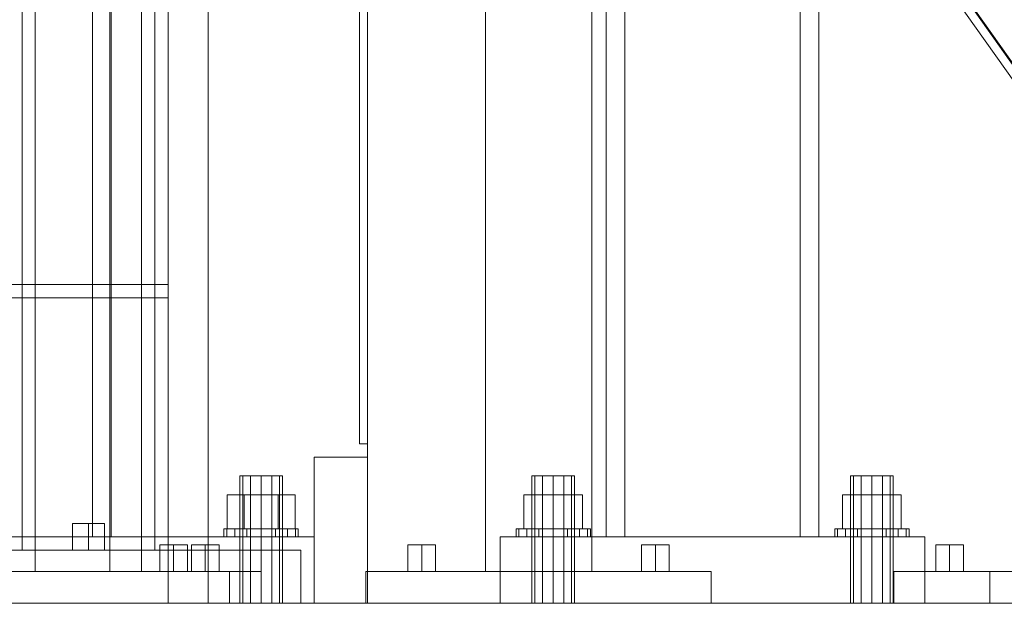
# Model space of a CAD drawing. Header units: millimetres. Extents: x -2233 to 61924, y -68080 to 6847.
# Tile 332 of 656: x 1269 to 1640, y -36000 to -35780. Entities that reach past the tile are written whole.
import ezdxf

# ---------------------------------------------------------------- set-up
doc = ezdxf.new("R2010")
doc.units = ezdxf.units.MM
for name, color, linetype, lineweight in [('COTAS_O', 1, 'Continuous', 0), ('frontal_C03', 7, 'Continuous', 0), ('frontal_C04', 7, 'Continuous', 0), ('frontal_C09', 7, 'Continuous', 0), ('frontal_C10', 7, 'Continuous', 0), ('frontal_secador', 7, 'Continuous', 0)]:
    doc.layers.add(name, color=color, linetype=linetype, lineweight=lineweight)
doc.dimstyles.new('R19_100', dxfattribs={"dimtxt": 250, "dimasz": 150, "dimexe": 150, "dimexo": 80, "dimgap": 100, "dimtad": 1, "dimtih": 1, "dimtoh": 1, "dimdsep": 46, "dimcen": 0.09, "dimadec": 0, "dimazin": 0, "dimtfac": 1, "dimtdec": 4, "dimtofl": 0, "dimtmove": 0, "dimatfit": 3, "dimfxl": 1, "dimtolj": 1, "dimtzin": 0, "dimarcsym": 0})

# ---------------------------------------------------------------- blocks, each defined once
blk = doc.blocks.new('DIM_R28_60')
at = {"layer": 'COTAS_O'}
for p, q in [((-1400, -35300), (-1250, -35255)), ((1400, -35300), (1250, -35255)), ((-1400, -36000), (-1400, -35300)), ((-1400, -35300), (1400, -35300)), ((-1400, -35300), (-1250, -35345)), ((1400, -35300), (1250, -35345)), ((1400, -36000), (1400, -35300))]:
    blk.add_line(p, q, dxfattribs=at)
blk.add_text('2800 O', height=250, dxfattribs=at).set_placement((0, -35200))

msp = doc.modelspace()

# ---------------------------------------------------------------- linework, layer by layer
at = {"layer": 'frontal_C03'}
for p, q in [((1490, -35975), (1490, -32996.942)), ((1497, -35975), (1497, -32996.942)), ((1563, -35975), (1563, -32996.942)), ((1570, -35975), (1570, -32996.942)), ((1490, -35975), (1490, -33266.434)), ((1497, -35975), (1497, -33266.434)), ((1563, -35975), (1563, -33266.434)), ((1570, -35975), (1570, -33266.434)), ((1490, -35975), (1490, -33805.417)), ((1497, -35975), (1497, -33805.417)), ((1563, -35975), (1563, -33805.417)), ((1570, -35975), (1570, -33805.417)), ((1490, -35975), (1490, -34411.773)), ((1497, -35975), (1497, -34411.773)), ((1563, -35975), (1563, -34411.773)), ((1570, -35975), (1570, -34411.773)), ((1490, -35975), (1490, -35018.129)), ((1497, -35975), (1497, -35018.129)), ((1563, -35975), (1563, -35018.129)), ((1570, -35975), (1570, -35018.129)), ((1490, -35975), (1490, -35477.158)), ((1497, -35975), (1497, -35477.158)), ((1563, -35975), (1563, -35477.158)), ((1570, -35975), (1570, -35477.158)), ((1463.072, -35952), (1462, -35952)), ((1462, -36000), (1462, -35952)), ((1466, -35952), (1463.072, -35952)), ((1463.072, -36000), (1463.072, -35952)), ((1470, -35952), (1466, -35952)), ((1466, -36000), (1466, -35952)), ((1470, -35952), (1474, -35952)), ((1470, -35952), (1470, -36000)), ((1474, -35952), (1476.928, -35952)), ((1474, -36000), (1474, -35952)), ((1476.928, -35952), (1478, -35952)), ((1476.928, -36000), (1476.928, -35952)), ((1478, -36000), (1478, -35952)), ((1583.072, -35952), (1582, -35952)), ((1582, -36000), (1582, -35952)), ((1586, -35952), (1583.072, -35952)), ((1583.072, -36000), (1583.072, -35952)), ((1590, -35952), (1586, -35952)), ((1586, -36000), (1586, -35952)), ((1590, -35952), (1594, -35952)), ((1590, -35952), (1590, -36000)), ((1594, -35952), (1596.928, -35952)), ((1594, -36000), (1594, -35952)), ((1596.928, -35952), (1598, -35952)), ((1596.928, -36000), (1596.928, -35952)), ((1598, -36000), (1598, -35952)), ((1470, -35959.2), (1458.915, -35959.2)), ((1458.915, -35972), (1458.915, -35959.2)), ((1470, -35959.2), (1481.085, -35959.2)), ((1470, -35959.2), (1470, -35972)), ((1481.085, -35972), (1481.085, -35959.2)), ((1590, -35959.2), (1578.915, -35959.2)), ((1578.915, -35972), (1578.915, -35959.2)), ((1590, -35959.2), (1601.085, -35959.2)), ((1590, -35959.2), (1590, -35972)), ((1601.085, -35972), (1601.085, -35959.2)), ((1457.066, -35972), (1456, -35972)), ((1456, -35975), (1456, -35972)), ((1460.101, -35972), (1457.066, -35972)), ((1457.066, -35975), (1457.066, -35972)), ((1458.915, -35972), (1470, -35972)), ((1464.642, -35972), (1460.101, -35972)), ((1460.101, -35975), (1460.101, -35972)), ((1470, -35972), (1464.642, -35972)), ((1464.642, -35975), (1464.642, -35972)), ((1470, -35972), (1475.358, -35972)), ((1470, -35972), (1470, -35975)), ((1470, -35972), (1481.085, -35972)), ((1475.358, -35972), (1479.899, -35972)), ((1475.358, -35975), (1475.358, -35972)), ((1479.899, -35972), (1482.934, -35972)), ((1479.899, -35975), (1479.899, -35972)), ((1482.934, -35972), (1484, -35972)), ((1482.934, -35975), (1482.934, -35972)), ((1484, -35975), (1484, -35972)), ((1577.066, -35972), (1576, -35972)), ((1576, -35975), (1576, -35972)), ((1580.101, -35972), (1577.066, -35972)), ((1577.066, -35975), (1577.066, -35972)), ((1578.915, -35972), (1590, -35972)), ((1584.642, -35972), (1580.101, -35972)), ((1580.101, -35975), (1580.101, -35972)), ((1590, -35972), (1584.642, -35972)), ((1584.642, -35975), (1584.642, -35972)), ((1590, -35972), (1595.358, -35972)), ((1590, -35972), (1590, -35975)), ((1590, -35972), (1601.085, -35972)), ((1595.358, -35972), (1599.899, -35972)), ((1595.358, -35975), (1595.358, -35972)), ((1599.899, -35972), (1602.934, -35972)), ((1599.899, -35975), (1599.899, -35972)), ((1602.934, -35972), (1604, -35972)), ((1602.934, -35975), (1602.934, -35972)), ((1604, -35975), (1604, -35972)), ((1450, -35975), (1610, -35975)), ((1450, -36000), (1450, -35975)), ((1457.066, -35975), (1456, -35975)), ((1460.101, -35975), (1457.066, -35975)), ((1464.642, -35975), (1460.101, -35975)), ((1464.642, -35975), (1470, -35975)), ((1470, -35975), (1475.358, -35975)), ((1475.358, -35975), (1479.899, -35975)), ((1479.899, -35975), (1482.934, -35975)), ((1482.934, -35975), (1484, -35975)), ((1490, -35975), (1497, -35975)), ((1497, -35975), (1563, -35975)), ((1563, -35975), (1570, -35975)), ((1577.066, -35975), (1576, -35975)), ((1580.101, -35975), (1577.066, -35975)), ((1584.642, -35975), (1580.101, -35975)), ((1584.642, -35975), (1590, -35975)), ((1590, -35975), (1595.358, -35975)), ((1595.358, -35975), (1599.899, -35975)), ((1599.899, -35975), (1602.934, -35975)), ((1602.934, -35975), (1604, -35975)), ((1610, -36000), (1610, -35975)), ((1450, -36000), (1610, -36000)), ((1463.072, -36000), (1462, -36000)), ((1466, -36000), (1463.072, -36000)), ((1466, -36000), (1470, -36000)), ((1470, -36000), (1474, -36000)), ((1474, -36000), (1476.928, -36000)), ((1476.928, -36000), (1478, -36000)), ((1583.072, -36000), (1582, -36000)), ((1586, -36000), (1583.072, -36000)), ((1586, -36000), (1590, -36000)), ((1590, -36000), (1594, -36000)), ((1594, -36000), (1596.928, -36000)), ((1596.928, -36000), (1598, -36000))]:
    msp.add_line(p, q, dxfattribs=at)
at = {"layer": 'frontal_C04'}
for p, q in [((1296.5, -35729), (1296.5, -35975)), ((1303.5, -35975), (1303.5, -35729)), ((1340, -35975), (1340, -35729)), ((1353.072, -35952), (1352, -35952)), ((1352, -36000), (1352, -35952)), ((1356, -35952), (1353.072, -35952)), ((1353.072, -36000), (1353.072, -35952)), ((1360, -35952), (1356, -35952)), ((1356, -36000), (1356, -35952)), ((1364, -35952), (1360, -35952)), ((1360, -36000), (1360, -35952)), ((1366.928, -35952), (1364, -35952)), ((1364, -36000), (1364, -35952)), ((1368, -35952), (1366.928, -35952)), ((1366.928, -36000), (1366.928, -35952)), ((1368, -35952), (1368, -36000)), ((1353.6, -35959.2), (1347.2, -35959.2)), ((1347.2, -35972), (1347.2, -35959.2)), ((1366.4, -35959.2), (1353.6, -35959.2)), ((1353.6, -35972), (1353.6, -35959.2)), ((1372.8, -35959.2), (1366.4, -35959.2)), ((1366.4, -35972), (1366.4, -35959.2)), ((1372.8, -35959.2), (1372.8, -35972)), ((1347.066, -35972), (1346, -35972)), ((1346, -35975), (1346, -35972)), ((1350.101, -35972), (1347.066, -35972)), ((1347.066, -35975), (1347.066, -35972)), ((1353.6, -35972), (1347.2, -35972)), ((1354.642, -35972), (1350.101, -35972)), ((1350.101, -35975), (1350.101, -35972)), ((1366.4, -35972), (1353.6, -35972)), ((1360, -35972), (1354.642, -35972)), ((1354.642, -35975), (1354.642, -35972)), ((1365.358, -35972), (1360, -35972)), ((1360, -35975), (1360, -35972)), ((1369.899, -35972), (1365.358, -35972)), ((1365.358, -35975), (1365.358, -35972)), ((1366.4, -35972), (1372.8, -35972)), ((1372.934, -35972), (1369.899, -35972)), ((1369.899, -35975), (1369.899, -35972)), ((1374, -35972), (1372.934, -35972)), ((1372.934, -35975), (1372.934, -35972)), ((1374, -35972), (1374, -35975)), ((1220, -35975), (1380, -35975)), ((1260, -35975), (1340, -35975)), ((1296.5, -35975), (1303.5, -35975)), ((1347.066, -35975), (1346, -35975)), ((1350.101, -35975), (1347.066, -35975)), ((1354.642, -35975), (1350.101, -35975)), ((1360, -35975), (1354.642, -35975)), ((1365.358, -35975), (1360, -35975)), ((1369.899, -35975), (1365.358, -35975)), ((1372.934, -35975), (1369.899, -35975)), ((1372.934, -35975), (1374, -35975)), ((1380, -36000), (1380, -35975)), ((1220, -36000), (1380, -36000)), ((1353.072, -36000), (1352, -36000)), ((1356, -36000), (1353.072, -36000)), ((1360, -36000), (1356, -36000)), ((1364, -36000), (1360, -36000)), ((1366.928, -36000), (1364, -36000)), ((1366.928, -36000), (1368, -36000))]:
    msp.add_line(p, q, dxfattribs=at)
at = {"layer": 'frontal_C09'}
for p, q in [((1484.485, -35988), (1484.485, -35553.875)), ((1444.485, -35988), (1444.485, -35558.086)), ((1420.485, -35978), (1415.289, -35978)), ((1415.289, -35988), (1415.289, -35978)), ((1420.485, -35978), (1425.681, -35978)), ((1420.485, -35978), (1420.485, -35988)), ((1425.681, -35988), (1425.681, -35978)), ((1508.485, -35978), (1503.289, -35978)), ((1503.289, -35988), (1503.289, -35978)), ((1508.485, -35978), (1513.681, -35978)), ((1508.485, -35978), (1508.485, -35988)), ((1513.681, -35988), (1513.681, -35978)), ((1399.485, -35988), (1529.485, -35988)), ((1399.485, -36000), (1399.485, -35988)), ((1415.289, -35988), (1420.485, -35988)), ((1420.485, -35988), (1425.681, -35988)), ((1444.485, -35988), (1484.485, -35988)), ((1503.289, -35988), (1508.485, -35988)), ((1508.485, -35988), (1513.681, -35988)), ((1529.485, -36000), (1529.485, -35988)), ((1399.485, -36000), (1529.485, -36000))]:
    msp.add_line(p, q, dxfattribs=at)
at = {"layer": 'frontal_C10'}
for p, q in [((262.609, -33845.193), (1735.028, -35926.888)), ((1734.804, -35932.732), (262.386, -33851.037)), ((266.332, -33851.037), (1738.75, -35932.732)), ((1303.039, -35988), (1303.039, -34690.549)), ((1303.039, -35988), (1303.039, -34699.72)), ((1274.957, -35277.639), (1274.957, -35988)), ((1314.957, -35988), (1314.957, -35279.167)), ((1274.957, -35988), (1274.957, -35286.809)), ((1314.957, -35988), (1314.957, -35288.338)), ((1707.582, -35894.245), (1515.746, -35623.028)), ((1519.691, -35623.028), (1711.528, -35894.245)), ((1327.039, -35978), (1321.843, -35978)), ((1321.843, -35988), (1321.843, -35978)), ((1327.039, -35978), (1332.235, -35978)), ((1327.039, -35978), (1327.039, -35988)), ((1332.235, -35988), (1332.235, -35978)), ((1338.957, -35978), (1333.761, -35978)), ((1333.761, -35988), (1333.761, -35978)), ((1338.957, -35978), (1344.154, -35978)), ((1338.957, -35978), (1338.957, -35988)), ((1344.154, -35988), (1344.154, -35978)), ((1619.258, -35978), (1614.062, -35978)), ((1614.062, -35988), (1614.062, -35978)), ((1619.258, -35978), (1624.454, -35978)), ((1619.258, -35978), (1619.258, -35988)), ((1624.454, -35988), (1624.454, -35978)), ((1218.039, -35988), (1348.039, -35988)), ((1229.957, -35988), (1359.957, -35988)), ((1263.039, -35988), (1303.039, -35988)), ((1274.957, -35988), (1314.957, -35988)), ((1321.843, -35988), (1327.039, -35988)), ((1327.039, -35988), (1332.235, -35988)), ((1333.761, -35988), (1338.957, -35988)), ((1338.957, -35988), (1344.154, -35988)), ((1348.039, -36000), (1348.039, -35988)), ((1359.957, -36000), (1359.957, -35988)), ((1598.258, -35988), (1728.258, -35988)), ((1598.258, -36000), (1598.258, -35988)), ((1614.062, -35988), (1619.258, -35988)), ((1619.258, -35988), (1624.454, -35988)), ((1634.379, -35988), (1764.379, -35988)), ((1634.379, -36000), (1634.379, -35988)), ((1218.039, -36000), (1348.039, -36000)), ((1229.957, -36000), (1359.957, -36000)), ((1598.258, -36000), (1728.258, -36000)), ((1634.379, -36000), (1764.379, -36000))]:
    msp.add_line(p, q, dxfattribs=at)
at = {"layer": 'frontal_secador'}
for p, q in [((1340, -36000), (1340, -33000)), ((1400, -36000), (1400, -33000)), ((1270, -35980), (1270, -33075)), ((1320, -35980), (1320, -33075)), ((1325, -36000), (1325, -33075)), ((1325, -35980), (1325, -33075)), ((1397, -35940), (1397, -33075)), ((1400, -36000), (1400, -33075)), ((1400, -35940), (1400, -33075)), ((1400, -36000), (1400, -33250)), ((1325, -36000), (1325, -34990)), ((1400, -36000), (1400, -34990)), ((1400, -36000), (1400, -35100)), ((1265, -35880), (1325, -35880)), ((1325, -35885), (1325, -35880)), ((1265, -35885), (1325, -35885)), ((1265, -35885), (1270, -35885)), ((1270, -35975), (1270, -35885)), ((1320, -35885), (1325, -35885)), ((1320, -35975), (1320, -35885)), ((1325, -35975), (1325, -35885)), ((1397, -35940), (1400, -35940)), ((1380, -35945), (1400, -35945)), ((1380, -36000), (1380, -35945)), ((1400, -36000), (1400, -35945)), ((1295, -35970), (1288.938, -35970)), ((1288.938, -35980), (1288.938, -35970)), ((1295, -35970), (1301.062, -35970)), ((1295, -35970), (1295, -35980)), ((1301.062, -35980), (1301.062, -35970)), ((1265, -35975), (1325, -35975)), ((1265, -35975), (1270, -35975)), ((1320, -35975), (1325, -35975)), ((1325, -35980), (1325, -35975)), ((1215, -35980), (1375, -35980)), ((1265, -35980), (1270, -35980)), ((1265, -35980), (1325, -35980)), ((1270, -35980), (1320, -35980)), ((1288.938, -35980), (1295, -35980)), ((1295, -35980), (1301.062, -35980)), ((1320, -35980), (1325, -35980)), ((1375, -36000), (1375, -35980)), ((-1400, -36000), (1400, -36000)), ((1215, -36000), (1375, -36000)), ((1325, -36000), (1400, -36000)), ((1340, -36000), (1400, -36000)), ((1380, -36000), (1400, -36000))]:
    msp.add_line(p, q, dxfattribs=at)

# ---------------------------------------------------------------- dimensions: what is measured, and where the dimension line sits
at = {"layer": 'COTAS_O'}
dim = msp.add_aligned_dim(p1=(-1400, -36000), p2=(1400, -36000), distance=700, text='<> O', dimstyle='R19_100', dxfattribs=at)
dim.commit()
dim.dimension.update_dxf_attribs({"geometry": 'DIM_R28_60', "text_midpoint": (0, -35300)})

doc.saveas('drawing.dxf')
